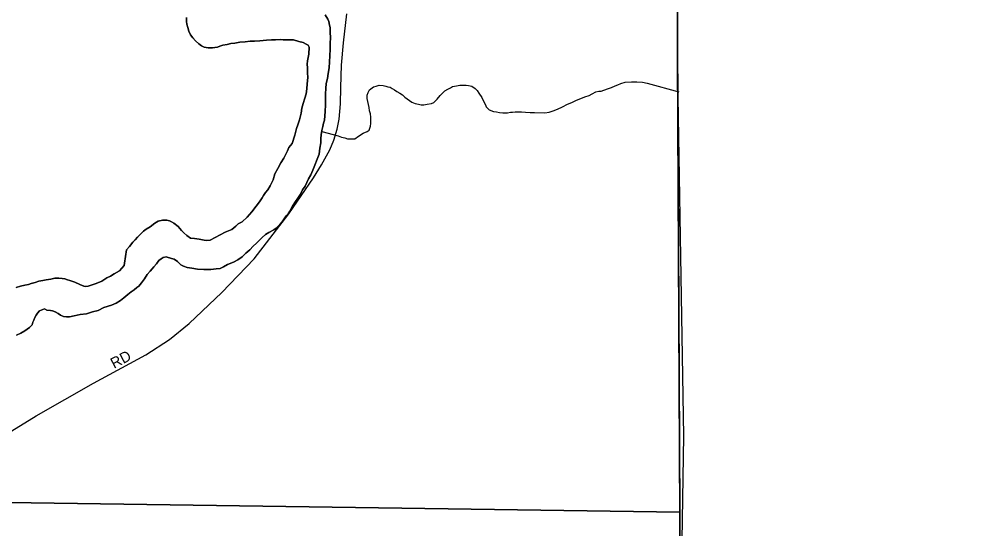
# Model space of a CAD drawing. Extents: x 2010165 to 2382125, y 1060529 to 1407316.
# Drawn here: x 2269525 to 2273989, y 1246104 to 1248482 of the extents above; entities that cross this region are included whole.
import ezdxf

# ---------------------------------------------------------------- set-up
doc = ezdxf.new("R2010")
doc.units = 0
for name, color, linetype in [('GM_X_Adjacent_County', 7, 'Continuous'), ('GM_X_City_Street', 7, 'Continuous'), ('GM_X_City_Street_Text', 7, 'Continuous'), ('GM_X_Corporation', 7, 'Continuous'), ('GM_X_County', 7, 'Continuous'), ('GM_X_Major_River', 7, 'Continuous'), ('GM_X_Minor_River', 7, 'Continuous')]:
    doc.layers.add(name, color=color, linetype=linetype)

msp = doc.modelspace()

# ---------------------------------------------------------------- linework, layer by layer
at = {"layer": 'GM_X_Adjacent_County'}
msp.add_lwpolyline([(2272607.8, 1245574.1), (2272603.3, 1246465.6), (2272594.1, 1248304.9), (2272591.8, 1248752.1), (2272589.8, 1249140.8), (2272588.9, 1249331.4), (2273861.5, 1249361.7), (2276805.2, 1249431.7), (2277390.2, 1249445.5), (2277328.3, 1250381.2), (2277211.3, 1252109.8), (2277170.8, 1252706.6), (2276903, 1256950), (2274507, 1256901.5), (2272766.9, 1256889.2), (2272603.7, 1256897.8), (2272556.6, 1259612.4), (2272556.4, 1260536.4), (2272556.2, 1262102.7), (2272568.8, 1262895.6), (2272555.1, 1264929.6), (2272507.4, 1273182.6), (2272470.7, 1276565.2)], dxfattribs=at)
at = {"layer": 'GM_X_City_Street'}
for points in [[(2272610.7, 1245756.8), (2272623.1, 1246538.3), (2272594, 1248304.9), (2272591.8, 1248752.1), (2272589.8, 1249140.8), (2272599.4, 1249352.1)], [(2269295.5, 1246442), (2269604.4, 1246631.6), (2269870.8, 1246783.4), (2270116, 1246915.7), (2270225.2, 1246987.8), (2270317.2, 1247062.1), (2270469, 1247207.4), (2270620.8, 1247364), (2270782.2, 1247573.9), (2270896.8, 1247741.8), (2270934, 1247803.2), (2270972.7, 1247872.6), (2270991.3, 1247917.8), (2271007.4, 1247969.5), (2271017.1, 1248015.5), (2271022, 1248087.4), (2271024.4, 1248164), (2271026.8, 1248267.4), (2271036.5, 1248371.5), (2271051.9, 1248507.1)]]:
    msp.add_lwpolyline(points, dxfattribs=at)
at = {"layer": 'GM_X_Corporation'}
for points in [[(2277170.8, 1252706.5), (2277390.2, 1249445.5), (2277206.8, 1249441.2), (2272588.9, 1249331.4), (2272604.8, 1246182), (2269254.3, 1246230.9)], [(2269254.3, 1246230.9), (2272604.8, 1246182), (2272630.5, 1241054.8)]]:
    msp.add_lwpolyline(points, dxfattribs=at)
at = {"layer": 'GM_X_County'}
msp.add_lwpolyline([(2272470.7, 1276565.2), (2272507.4, 1273182.6), (2272555.1, 1264929.6), (2272568.8, 1262895.6), (2272556.2, 1262102.7), (2272556.4, 1260536.4), (2272556.6, 1259612.4), (2272603.7, 1256897.8), (2272766.9, 1256889.2), (2274507, 1256901.5), (2276903, 1256950), (2277170.8, 1252706.6), (2277211.3, 1252109.8), (2277328.3, 1250381.2), (2277390.2, 1249445.5), (2276805.2, 1249431.7), (2273861.5, 1249361.7), (2272588.9, 1249331.4), (2272589.8, 1249140.8), (2272591.8, 1248752.1), (2272594.1, 1248304.9), (2272603.3, 1246465.6), (2272607.8, 1245574.1)], dxfattribs=at)
at = {"layer": 'GM_X_Major_River'}
for points in [[(2270956.2, 1248182.7), (2270962.1, 1248204.8), (2270965.9, 1248229), (2270969.6, 1248255.1), (2270971.4, 1248283.3), (2270973.1, 1248311.4), (2270974.9, 1248341.6), (2270974.7, 1248367.7), (2270976.4, 1248397.8), (2270974.2, 1248417.9), (2270974.1, 1248432), (2270974, 1248444), (2270971.9, 1248454.1), (2270967.7, 1248472.1), (2270963.6, 1248482.1), (2270951.4, 1248502.2)], [(2270951.4, 1248502.2), (2270963.6, 1248482.1), (2270967.7, 1248472.1), (2270971.9, 1248454.1), (2270974, 1248444), (2270974.1, 1248432), (2270974.2, 1248417.9), (2270976.4, 1248397.8), (2270974.7, 1248367.7), (2270974.9, 1248341.6), (2270973.1, 1248311.4), (2270971.4, 1248283.3), (2270969.6, 1248255.1), (2270965.9, 1248229), (2270962.1, 1248204.8), (2270956.2, 1248182.7)], [(2270307.2, 1248459.7), (2270311.4, 1248443.7), (2270315.6, 1248425.6), (2270323.8, 1248409.6), (2270333.9, 1248395.6), (2270346.1, 1248381.6), (2270362.3, 1248367.7), (2270374.4, 1248357.7), (2270386.5, 1248351.8), (2270396.6, 1248349.8), (2270406.6, 1248347.9), (2270416.7, 1248347.9), (2270426.7, 1248348), (2270436.7, 1248350.1), (2270448.8, 1248352.2), (2270460.8, 1248356.3), (2270474.8, 1248360.4), (2270494.8, 1248364.5), (2270510.8, 1248368.6), (2270530.9, 1248370.8), (2270553, 1248374.9), (2270579, 1248377.1), (2270601.1, 1248379.3), (2270621.2, 1248379.4), (2270647.3, 1248381.6), (2270677.4, 1248383.8), (2270701.4, 1248386), (2270719.5, 1248386.1), (2270741.6, 1248388.2), (2270755.6, 1248386.3), (2270767.7, 1248386.4), (2270787.8, 1248386.5), (2270803.8, 1248386.6), (2270828, 1248378.8), (2270848.1, 1248372.9), (2270862.2, 1248364.9), (2270872.3, 1248361), (2270876.4, 1248350.9), (2270874.7, 1248318.8), (2270868.9, 1248288.6), (2270867.1, 1248272.5), (2270869.3, 1248254.5), (2270869.5, 1248232.3), (2270869.7, 1248210.3), (2270867.9, 1248180.1), (2270866.1, 1248158), (2270862.3, 1248133.8), (2270856.5, 1248113.7), (2270848.6, 1248089.6), (2270842.8, 1248067.4), (2270839, 1248043.3), (2270831.3, 1248013.1), (2270823.4, 1247988.9), (2270817.5, 1247972.8), (2270809.8, 1247940.6), (2270798.1, 1247902.3), (2270782.2, 1247884.1), (2270776.3, 1247868), (2270766.4, 1247849.9), (2270758.6, 1247833.8), (2270744.7, 1247811.6), (2270730.9, 1247785.3), (2270717, 1247761.1), (2270709.3, 1247732.9), (2270695.5, 1247704.7), (2270683.6, 1247686.6), (2270673.6, 1247674.4), (2270663.7, 1247660.3), (2270657.8, 1247648.2), (2270645.9, 1247630.1), (2270630, 1247609.9), (2270610.2, 1247583.6), (2270588.3, 1247559.3), (2270564.4, 1247537.1), (2270546.4, 1247526.9), (2270534.5, 1247516.8), (2270516.6, 1247500.6), (2270484.6, 1247488.3), (2270414.6, 1247451.7), (2270398.6, 1247449.6), (2270386.5, 1247451.5), (2270364.4, 1247455.4), (2270342.3, 1247459.3), (2270324.2, 1247461.2), (2270306, 1247473.1), (2270291.8, 1247485.1), (2270281.7, 1247497), (2270265.5, 1247515), (2270245.2, 1247531), (2270235.2, 1247536.9), (2270225.1, 1247540.9), (2270213, 1247544.8), (2270192.9, 1247544.7), (2270172.9, 1247540.5), (2270156.9, 1247530.4), (2270135, 1247514.2), (2270117, 1247502), (2270105, 1247493.9), (2270089.1, 1247477.7), (2270077.2, 1247465.6), (2270065.2, 1247453.4)], [(2270065.2, 1247453.4), (2270077.2, 1247465.6), (2270089.1, 1247477.7), (2270105, 1247493.9), (2270117, 1247502), (2270135, 1247514.2), (2270156.9, 1247530.4), (2270172.9, 1247540.5), (2270192.9, 1247544.7), (2270213, 1247544.8), (2270225.1, 1247540.9), (2270235.2, 1247536.9), (2270245.2, 1247531), (2270265.5, 1247515), (2270281.7, 1247497), (2270291.8, 1247485.1), (2270306, 1247473.1), (2270324.2, 1247461.2), (2270342.3, 1247459.3), (2270364.4, 1247455.4), (2270386.5, 1247451.5), (2270398.6, 1247449.6), (2270414.6, 1247451.7), (2270484.6, 1247488.3), (2270516.6, 1247500.6), (2270534.5, 1247516.8), (2270546.4, 1247526.9), (2270564.4, 1247537.1), (2270588.3, 1247559.3), (2270610.2, 1247583.6), (2270630, 1247609.9), (2270645.9, 1247630.1), (2270657.8, 1247648.2), (2270663.7, 1247660.3), (2270673.6, 1247674.4), (2270683.6, 1247686.6), (2270695.5, 1247704.7), (2270709.3, 1247732.9), (2270717, 1247761.1), (2270730.9, 1247785.3), (2270744.7, 1247811.6), (2270758.6, 1247833.8), (2270766.4, 1247849.9), (2270776.3, 1247868), (2270782.2, 1247884.1), (2270798.1, 1247902.3), (2270809.8, 1247940.6), (2270817.5, 1247972.8), (2270823.4, 1247988.9), (2270831.3, 1248013.1), (2270839, 1248043.3), (2270842.8, 1248067.4), (2270848.6, 1248089.6), (2270856.5, 1248113.7), (2270862.3, 1248133.8), (2270866.1, 1248158), (2270867.9, 1248180.1), (2270869.7, 1248210.3), (2270869.5, 1248232.3), (2270869.3, 1248254.5), (2270867.1, 1248272.5), (2270868.9, 1248288.6), (2270874.7, 1248318.8), (2270876.4, 1248350.9), (2270872.3, 1248361), (2270862.2, 1248364.9), (2270848.1, 1248372.9), (2270828, 1248378.8), (2270803.8, 1248386.6), (2270787.8, 1248386.5), (2270767.7, 1248386.4), (2270755.6, 1248386.3), (2270741.6, 1248388.2), (2270719.5, 1248386.1), (2270701.4, 1248386), (2270677.4, 1248383.8), (2270647.3, 1248381.6), (2270621.2, 1248379.4), (2270601.1, 1248379.3), (2270579, 1248377.1), (2270553, 1248374.9), (2270530.9, 1248370.8), (2270510.8, 1248368.6), (2270494.8, 1248364.5), (2270474.8, 1248360.4), (2270460.8, 1248356.3), (2270448.8, 1248352.2), (2270436.7, 1248350.1), (2270426.7, 1248348), (2270416.7, 1248347.9), (2270406.6, 1248347.9), (2270396.6, 1248349.8), (2270386.5, 1248351.8), (2270374.4, 1248357.7), (2270362.3, 1248367.7), (2270346.1, 1248381.6), (2270333.9, 1248395.6), (2270323.8, 1248409.6), (2270315.6, 1248425.6), (2270311.4, 1248443.7), (2270307.2, 1248459.7)], [(2270305, 1248489.9), (2270305.1, 1248471.8), (2270307.2, 1248459.7)], [(2270307.2, 1248459.7), (2270305.1, 1248471.8), (2270305, 1248489.9)], [(2269588.8, 1247068.5), (2269592.7, 1247078.6), (2269598.6, 1247090.6), (2269604.6, 1247100.7), (2269610.5, 1247110.8), (2269620.5, 1247120.9), (2269642.4, 1247131.1), (2269654.5, 1247125.2), (2269670.6, 1247123.3), (2269680.7, 1247121.3), (2269692.8, 1247117.4), (2269706.9, 1247109.4), (2269717, 1247101.5), (2269731.1, 1247095.5), (2269745.2, 1247093.6), (2269759.2, 1247093.7), (2269781.3, 1247097.9), (2269809.3, 1247104.1), (2269839.4, 1247108.3), (2269867.4, 1247116.5), (2269893.5, 1247122.7), (2269919.5, 1247137), (2269955.5, 1247147.3), (2269977.5, 1247157.4), (2269997.5, 1247169.6), (2270013.4, 1247181.8), (2270031.4, 1247198), (2270047.3, 1247210.2), (2270061.3, 1247220.3), (2270073.2, 1247230.4), (2270083.2, 1247236.5), (2270095.1, 1247252.7), (2270109, 1247270.8), (2270120.9, 1247291), (2270134.8, 1247307.2), (2270144.8, 1247317.3), (2270152.7, 1247327.4), (2270164.6, 1247341.5), (2270176.5, 1247355.7), (2270186.5, 1247363.8), (2270196.5, 1247369.9), (2270210.5, 1247374), (2270234.7, 1247366.1), (2270246.7, 1247362.2), (2270262.9, 1247352.2), (2270279.1, 1247336.3), (2270291.2, 1247330.3), (2270307.3, 1247324.4), (2270329.4, 1247320.5), (2270355.6, 1247316.7), (2270385.7, 1247314.9), (2270417.8, 1247315.1), (2270443.9, 1247317.3), (2270462, 1247319.4), (2270478, 1247327.5), (2270495.9, 1247337.7), (2270524, 1247347.9), (2270543.9, 1247360.1), (2270563.9, 1247374.3), (2270581.8, 1247390.5), (2270599.7, 1247406.7), (2270615.6, 1247422.9), (2270631.6, 1247437.1), (2270643.5, 1247449.2), (2270657.4, 1247463.3), (2270673.4, 1247477.5), (2270689.4, 1247487.7), (2270711.3, 1247499.9), (2270723.3, 1247508), (2270739.2, 1247524.2), (2270751.2, 1247536.3), (2270757.1, 1247546.4), (2270769, 1247564.6), (2270778.9, 1247574.7), (2270786.9, 1247586.8), (2270796.7, 1247606.9), (2270810.6, 1247627.1), (2270824.5, 1247647.3), (2270836.4, 1247665.5), (2270846.2, 1247685.6), (2270858.1, 1247703.8), (2270866, 1247719.9), (2270873.9, 1247738.1), (2270883.7, 1247756.2), (2270893.6, 1247778.4), (2270923, 1247852.9), (2270926.8, 1247881.1), (2270930.6, 1247905.2), (2270930.4, 1247925.3), (2270932.3, 1247943.4), (2270936.1, 1247963.5), (2270940, 1247981.6), (2270943.8, 1247997.7), (2270947.7, 1248011.8), (2270949.5, 1248031.9), (2270951.4, 1248052), (2270953.1, 1248082.2), (2270952.9, 1248108.3), (2270952.6, 1248134.4), (2270954.4, 1248158.6), (2270956.2, 1248182.7)], [(2270956.2, 1248182.7), (2270954.4, 1248158.6), (2270952.6, 1248134.4), (2270952.9, 1248108.3), (2270953.1, 1248082.2), (2270951.4, 1248052), (2270949.5, 1248031.9), (2270947.7, 1248011.8), (2270943.8, 1247997.7), (2270940, 1247981.6), (2270936.1, 1247963.5), (2270932.3, 1247943.4), (2270930.4, 1247925.3), (2270930.6, 1247905.2), (2270926.8, 1247881.1), (2270923, 1247852.9), (2270893.6, 1247778.4), (2270883.7, 1247756.2), (2270873.9, 1247738.1), (2270866, 1247719.9), (2270858.1, 1247703.8), (2270846.2, 1247685.6), (2270836.4, 1247665.5), (2270824.5, 1247647.3), (2270810.6, 1247627.1), (2270796.7, 1247606.9), (2270786.9, 1247586.8), (2270778.9, 1247574.7), (2270769, 1247564.6), (2270757.1, 1247546.4), (2270751.2, 1247536.3), (2270739.2, 1247524.2), (2270723.3, 1247508), (2270711.3, 1247499.9), (2270689.4, 1247487.7), (2270673.4, 1247477.5), (2270657.4, 1247463.3), (2270643.5, 1247449.2), (2270631.6, 1247437.1), (2270615.6, 1247422.9), (2270599.7, 1247406.7), (2270581.8, 1247390.5), (2270563.9, 1247374.3), (2270543.9, 1247360.1), (2270524, 1247347.9), (2270495.9, 1247337.7), (2270478, 1247327.5), (2270462, 1247319.4), (2270443.9, 1247317.3), (2270417.8, 1247315.1), (2270385.7, 1247314.9), (2270355.6, 1247316.7), (2270329.4, 1247320.5), (2270307.3, 1247324.4), (2270291.2, 1247330.3), (2270279.1, 1247336.3), (2270262.9, 1247352.2), (2270246.7, 1247362.2), (2270234.7, 1247366.1), (2270210.5, 1247374), (2270196.5, 1247369.9), (2270186.5, 1247363.8), (2270176.5, 1247355.7), (2270164.6, 1247341.5), (2270152.7, 1247327.4), (2270144.8, 1247317.3), (2270134.8, 1247307.2), (2270120.9, 1247291), (2270109, 1247270.8), (2270095.1, 1247252.7), (2270083.2, 1247236.5), (2270073.2, 1247230.4), (2270061.3, 1247220.3), (2270047.3, 1247210.2), (2270031.4, 1247198), (2270013.4, 1247181.8), (2269997.5, 1247169.6), (2269977.5, 1247157.4), (2269955.5, 1247147.3), (2269919.5, 1247137), (2269893.5, 1247122.7), (2269867.4, 1247116.5), (2269839.4, 1247108.3), (2269809.3, 1247104.1), (2269781.3, 1247097.9), (2269759.2, 1247093.7), (2269745.2, 1247093.6), (2269731.1, 1247095.5), (2269717, 1247101.5), (2269706.9, 1247109.4), (2269692.8, 1247117.4), (2269680.7, 1247121.3), (2269670.6, 1247123.3), (2269654.5, 1247125.2), (2269642.4, 1247131.1), (2269620.5, 1247120.9), (2269610.5, 1247110.8), (2269604.6, 1247100.7), (2269598.6, 1247090.6), (2269592.7, 1247078.6), (2269588.8, 1247068.5)], [(2270065.2, 1247453.4), (2270055.3, 1247441.3), (2270039.4, 1247421.1), (2270025.5, 1247406.9), (2270016, 1247344.6), (2270014.1, 1247332.5), (2269992.2, 1247308.3), (2269968.3, 1247294), (2269950.3, 1247283.9), (2269934.3, 1247275.7), (2269910.3, 1247259.5), (2269884.3, 1247249.3), (2269860.3, 1247241.1), (2269846.3, 1247237), (2269836.3, 1247234.9), (2269826.2, 1247236.8), (2269808.1, 1247244.8), (2269783.9, 1247254.6), (2269761.7, 1247262.5), (2269749.7, 1247266.5), (2269737.6, 1247270.4), (2269725.5, 1247272.3), (2269709.4, 1247274.2), (2269691.4, 1247274.1), (2269673.3, 1247270), (2269651.3, 1247265.8), (2269635.2, 1247263.7), (2269617.2, 1247259.6), (2269599.2, 1247253.4), (2269581.2, 1247249.3), (2269569.1, 1247245.2), (2269551.1, 1247241), (2269531.1, 1247236.9), (2269511.1, 1247230.7)], [(2269511.1, 1247230.7), (2269531.1, 1247236.9), (2269551.1, 1247241), (2269569.1, 1247245.2), (2269581.2, 1247249.3), (2269599.2, 1247253.4), (2269617.2, 1247259.6), (2269635.2, 1247263.7), (2269651.3, 1247265.8), (2269673.3, 1247270), (2269691.4, 1247274.1), (2269709.4, 1247274.2), (2269725.5, 1247272.3), (2269737.6, 1247270.4), (2269749.7, 1247266.5), (2269761.7, 1247262.5), (2269783.9, 1247254.6), (2269808.1, 1247244.8), (2269826.2, 1247236.8), (2269836.3, 1247234.9), (2269846.3, 1247237), (2269860.3, 1247241.1), (2269884.3, 1247249.3), (2269910.3, 1247259.5), (2269934.3, 1247275.7), (2269950.3, 1247283.9), (2269968.3, 1247294), (2269992.2, 1247308.3), (2270014.1, 1247332.5), (2270016, 1247344.6), (2270025.5, 1247406.9), (2270039.4, 1247421.1), (2270055.3, 1247441.3), (2270065.2, 1247453.4)], [(2269513, 1247007.7), (2269533, 1247017.9), (2269551, 1247028.1), (2269563, 1247036.2), (2269572.9, 1247044.3), (2269584.9, 1247056.4), (2269588.8, 1247068.5)], [(2269588.8, 1247068.5), (2269584.9, 1247056.4), (2269572.9, 1247044.3), (2269563, 1247036.2), (2269551, 1247028.1), (2269533, 1247017.9), (2269513, 1247007.7)]]:
    msp.add_lwpolyline(points, dxfattribs=at)
at = {"layer": 'GM_X_Minor_River'}
for points in [[(2272285.6, 1248163.3), (2272303.6, 1248171.5), (2272315.6, 1248175.6), (2272329.6, 1248181.7), (2272349.6, 1248187.8), (2272379.7, 1248190.1), (2272403.8, 1248190.2), (2272429.9, 1248188.4), (2272452, 1248184.5), (2272599.4, 1248143)], [(2270935.1, 1247958.5), (2271012.6, 1247937.9), (2271026.7, 1247932), (2271042.8, 1247928.1), (2271054.9, 1247924.1), (2271067, 1247924.2), (2271077, 1247924.3), (2271089, 1247924.3), (2271107, 1247936.5), (2271129, 1247950.7), (2271147, 1247958.9), (2271156.9, 1247965), (2271162.8, 1247983.1), (2271164.7, 1247995.2), (2271164.6, 1248009.2), (2271164.4, 1248025.3), (2271162.3, 1248041.4), (2271158.1, 1248055.4), (2271156, 1248069.5), (2271153.9, 1248083.5), (2271149.7, 1248097.6), (2271147.6, 1248111.6), (2271147.5, 1248127.7), (2271151.4, 1248139.8), (2271157.3, 1248151.9), (2271177.2, 1248166.1), (2271189.2, 1248170.2), (2271203.3, 1248174.3), (2271221.3, 1248172.4), (2271233.4, 1248170.4), (2271243.5, 1248166.5), (2271253.5, 1248164.6), (2271263.6, 1248158.6), (2271273.7, 1248152.6), (2271285.8, 1248144.7), (2271300, 1248136.7), (2271312.1, 1248128.8), (2271322.2, 1248118.8), (2271354.6, 1248094.9), (2271370.7, 1248089), (2271386.8, 1248085.1), (2271398.8, 1248083.1), (2271410.9, 1248083.2), (2271426.9, 1248085.3), (2271447, 1248089.5), (2271457, 1248093.6), (2271472.9, 1248109.7), (2271486.8, 1248125.9), (2271496.7, 1248136), (2271508.7, 1248148.1), (2271522.7, 1248156.3), (2271534.7, 1248162.4), (2271544.6, 1248168.5), (2271562.7, 1248170.6), (2271578.7, 1248174.7), (2271594.8, 1248174.8), (2271608.8, 1248174.9), (2271618.9, 1248173), (2271635, 1248169.1), (2271651.1, 1248159.1), (2271659.3, 1248149.1), (2271667.4, 1248137.1), (2271681.6, 1248117.1), (2271689.8, 1248099.1), (2271698, 1248083.1), (2271702.1, 1248073.1), (2271716.3, 1248059.1), (2271736.4, 1248051.2), (2271750.5, 1248049.3), (2271764.6, 1248047.3), (2271778.6, 1248045.4), (2271800.7, 1248045.6), (2271814.8, 1248047.7), (2271824.8, 1248047.8), (2271836.8, 1248049.8), (2271850.9, 1248049.9), (2271867, 1248050), (2271885, 1248048.1), (2271907.1, 1248046.3), (2271927.2, 1248046.4), (2271975.4, 1248044.7), (2271995.5, 1248048.9), (2272013.5, 1248055), (2272033.5, 1248063.2), (2272057.5, 1248073.4), (2272081.5, 1248085.6), (2272101.5, 1248093.8), (2272123.5, 1248104), (2272143.5, 1248112.1), (2272161.5, 1248120.3), (2272181.5, 1248126.5), (2272195.5, 1248134.6), (2272213.5, 1248142.7), (2272227.5, 1248146.9), (2272237.5, 1248146.9), (2272267.6, 1248157.2), (2272285.6, 1248163.3)]]:
    msp.add_lwpolyline(points, dxfattribs=at)

# ---------------------------------------------------------------- texts
at = {"layer": 'GM_X_City_Street_Text'}
msp.add_text('RD', height=50, rotation=27.8967, dxfattribs=at).set_placement((2269967.3, 1246850.7))

doc.saveas('drawing.dxf')
